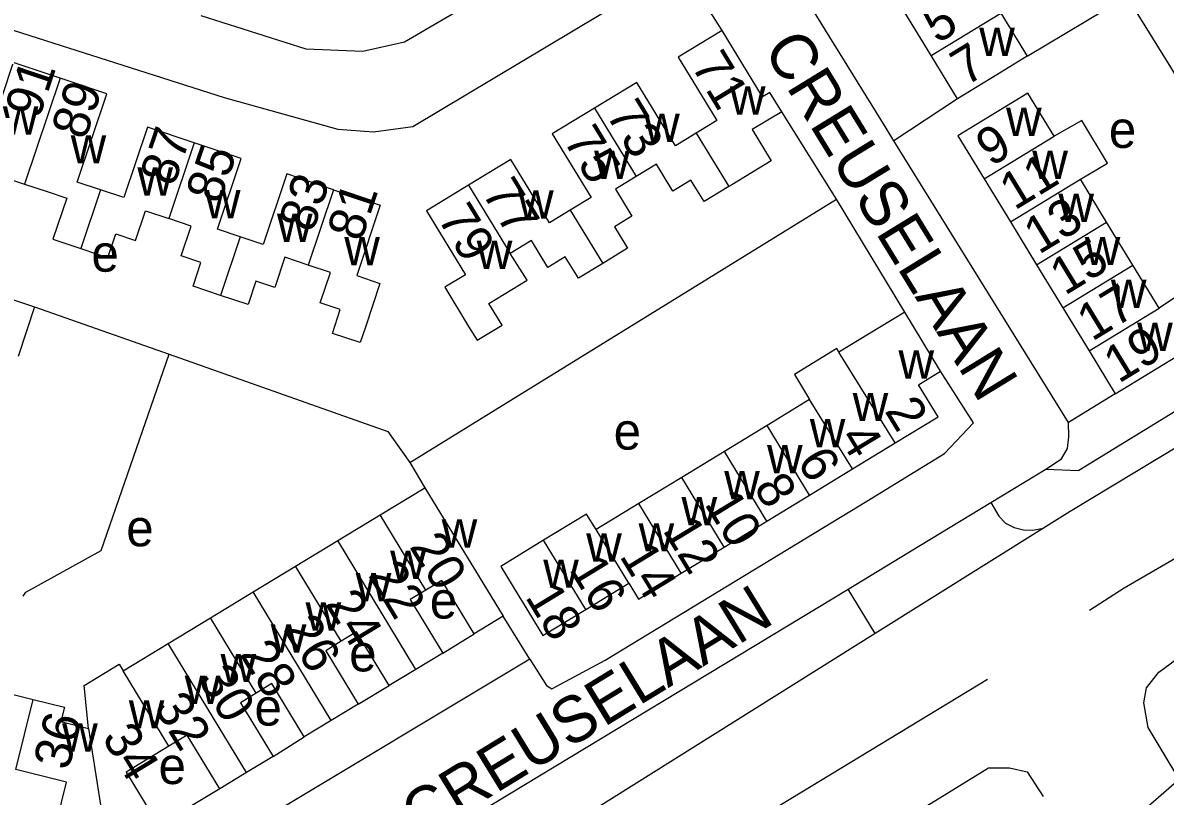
# Model space of a CAD drawing. Extents: x 157768 to 159790, y 387230 to 389604.
# Drawn here: x 158224.1 to 158348.2, y 388276.6 to 388360.7 of the extents above; entities that cross this region are included whole.
import ezdxf

# ---------------------------------------------------------------- set-up
doc = ezdxf.new("R2010")
doc.units = 0
for name, color, linetype in [('BLT_Basislijn', 7, 'Continuous'), ('BLT_Bebouwing', 7, 'Continuous'), ('BLT_Centroide', 7, 'Continuous'), ('BLT_Huisnummer', 7, 'Continuous'), ('BLT_Huisnummer_ tussenligend', 7, 'Continuous'), ('BLT_Onderverdeling_panden', 7, 'Continuous'), ('BLT_Straatnaam', 7, 'Continuous'), ('BLT_Vlakafsluiter', 7, 'Continuous')]:
    doc.layers.add(name, color=color, linetype=linetype)

msp = doc.modelspace()

# ---------------------------------------------------------------- linework, layer by layer
at = {"layer": 'BLT_Basislijn'}
for p, q in [((158300.07, 388359.82), (158295.63, 388366.87)), ((158333.21, 388357.04), (158344.03, 388363.53)), ((158325.65, 388352.42), (158318.74, 388347.85)), ((158312.5, 388341.52), (158306.54, 388351)), ((158337.68, 388317.24), (158318.74, 388347.85)), ((158392.89, 388345.15), (158338.82, 388312.04)), ((158266.14, 388312.91), (158312.5, 388341.52)), ((158225.4, 388329.81), (158240, 388324.65)), ((158342.78, 388320.35), (158337.68, 388317.24)), ((158266.14, 388312.91), (158267.79, 388310.16)), ((158329.27, 388308.55), (158335.24, 388312.18)), ((158335.24, 388312.18), (158338.82, 388312.04)), ((158319.42, 388302.57), (158329.27, 388308.55)), ((158313.76, 388299.15), (158319.42, 388302.57)), ((158264.5, 388269.38), (158313.76, 388299.15)), ((158316.69, 388294.3), (158313.76, 388299.15)), ((158279.17, 388291.51), (158276.28, 388296.19)), ((158269.72, 388292.18), (158273.13, 388294.28)), ((158279.17, 388291.51), (158233.57, 388264.18)), ((158260.54, 388286.64), (158263.91, 388288.65)), ((158251.29, 388280.97), (158254.68, 388283.08)), ((158245.5, 388277.45), (158238.87, 388273.46))]:
    msp.add_line(p, q, dxfattribs=at)
for points in [[(158297.47, 388377.27), (158295.43, 388376.07), (158265.59, 388358.55), (158261.05, 388357.55), (158254.9, 388357.79), (158243.5, 388361.42)], [(158318.74, 388347.85), (158317.77, 388349.42), (158303.89, 388371.88)], [(158216.32, 388362.01), (158245.98, 388352.56), (158258.32, 388349.1), (158262.21, 388348.81), (158266.48, 388349.4), (158295.63, 388366.87)], [(158344.03, 388363.53), (158348.79, 388355.84), (158349.73, 388354.3)], [(158349.72, 388278.49), (158346.36, 388284.12), (158345.87, 388286.78), (158346.16, 388288.41), (158347.49, 388290.13), (158351.49, 388293.04), (158382.15, 388309.1), (158406.63, 388320.52), (158418.95, 388325.92), (158458.67, 388342.3), (158495.06, 388356.91), (158496.09, 388357.31), (158498.9, 388357.63), (158500.72, 388357.63), (158504.55, 388356.37)], [(158394.03, 388343.54), (158394.56, 388340.04), (158394.03, 388337.75), (158392.58, 388335.45), (158367.17, 388324.03), (158352.1, 388316.14), (158337.87, 388307.59), (158334.98, 388305.77)], [(158319.9, 388329.23), (158312.5, 388341.52)], [(158395.98, 388326.73), (158395.72, 388326.32), (158362.45, 388310.12), (158343.73, 388299.26), (158339.98, 388296.8)], [(158224.17, 388298.37), (158224.45, 388298.81), (158232.63, 388303.32), (158240, 388324.65)], [(158240, 388324.65), (158263.77, 388316.26), (158266.14, 388312.91)], [(158315.79, 388308.68), (158324.22, 388313.89), (158327.37, 388317.19), (158323.8, 388322.82)], [(158335.24, 388312.18), (158336.92, 388313.31), (158337.57, 388314.41), (158337.73, 388315.7), (158337.68, 388317.24)], [(158279.17, 388291.51), (158281.01, 388288.68), (158281.56, 388288.31), (158287.35, 388291.41), (158315.79, 388308.68)], [(158329.27, 388308.55), (158330.13, 388307.07), (158330.86, 388306.32), (158331.78, 388305.83), (158332.8, 388305.58), (158333.82, 388305.56), (158334.98, 388305.77)], [(158334.98, 388305.77), (158316.69, 388294.3)], [(158316.69, 388294.3), (158227.38, 388238.3), (158222.22, 388235.86)], [(158221.84, 388224.86), (158280.93, 388260.22), (158328.91, 388289.37)], [(158250.45, 388231.3), (158329.01, 388279.72), (158331.3, 388279.72), (158333.21, 388279.3), (158334.96, 388276.59)]]:
    msp.add_lwpolyline(points, dxfattribs=at)
at = {"layer": 'BLT_Bebouwing'}
for p, q in [((158322.79, 388357.11), (158319.93, 388361.8)), ((158330.36, 388361.72), (158333.21, 388357.04)), ((158325.65, 388352.42), (158322.79, 388357.11)), ((158328.53, 388343.72), (158331.38, 388339.05)), ((158341.83, 388339), (158338.98, 388343.68)), ((158331.38, 388339.05), (158334.23, 388334.37)), ((158344.68, 388334.33), (158341.83, 388339)), ((158334.23, 388334.37), (158337.08, 388329.7)), ((158347.53, 388329.66), (158344.68, 388334.33)), ((158225.4, 388329.81), (158223.61, 388324.43)), ((158337.08, 388329.7), (158339.93, 388325.02)), ((158309.58, 388319.73), (158304.97, 388316.93)), ((158304.97, 388316.93), (158300.33, 388314.09)), ((158314.23, 388312.2), (158318.87, 388315.03)), ((158300.33, 388314.09), (158295.68, 388311.26)), ((158309.58, 388309.36), (158314.23, 388312.2)), ((158295.68, 388311.26), (158291.03, 388308.43)), ((158262.93, 388307.21), (158267.79, 388310.16)), ((158291.03, 388308.43), (158286.38, 388305.6)), ((158304.93, 388306.54), (158309.58, 388309.36)), ((158258.32, 388304.41), (158262.93, 388307.21)), ((158300.28, 388303.7), (158304.93, 388306.54)), ((158253.74, 388301.63), (158258.32, 388304.41)), ((158295.63, 388300.87), (158300.28, 388303.7)), ((158249.13, 388298.83), (158253.74, 388301.63)), ((158285.26, 388296.93), (158289.93, 388299.77)), ((158244.49, 388296.02), (158249.13, 388298.83)), ((158239.89, 388293.22), (158244.49, 388296.02)), ((158276.28, 388296.19), (158273.13, 388294.28)), ((158235.01, 388290.26), (158239.89, 388293.22)), ((158269.72, 388292.18), (158266.82, 388290.42)), ((158266.82, 388290.42), (158263.91, 388288.65)), ((158260.54, 388286.64), (158257.61, 388284.86)), ((158257.61, 388284.86), (158254.68, 388283.08)), ((158251.29, 388280.97), (158248.4, 388279.21)), ((158248.4, 388279.21), (158245.5, 388277.45))]:
    msp.add_line(p, q, dxfattribs=at)
for points in [[(158300.07, 388359.82), (158295.31, 388356.92), (158299.51, 388350.04), (158297.25, 388348.67)], [(158306.54, 388351), (158305.26, 388353.11), (158304.46, 388352.62), (158300.07, 388359.82)], [(158333.21, 388357.04), (158329.92, 388355.02), (158325.65, 388352.42)], [(158228.16, 388354.65), (158223.08, 388356.36), (158220.57, 388348.88), (158218.15, 388349.69)], [(158232.55, 388342.52), (158230.02, 388343.37), (158233.24, 388352.94), (158228.16, 388354.65)], [(158297.25, 388348.67), (158295, 388347.3), (158290.8, 388354.19), (158286.21, 388351.4)], [(158336.13, 388348.35), (158333.28, 388353.03), (158329.95, 388351), (158325.68, 388348.39), (158328.53, 388343.72)], [(158286.21, 388351.4), (158281.62, 388348.6), (158285.84, 388341.68), (158283.58, 388340.31)], [(158306.54, 388351), (158303.35, 388349.06), (158305.4, 388345.68), (158301.13, 388343.08), (158300.79, 388342.87)], [(158242.73, 388347.62), (158237.64, 388349.34), (158235.07, 388341.68), (158232.55, 388342.52)], [(158338.98, 388343.68), (158341.94, 388345.42), (158339.13, 388350.04), (158336.13, 388348.35)], [(158217.67, 388349.03), (158215.7, 388343.17), (158218.85, 388342.11), (158219.71, 388344.67), (158221.87, 388343.94), (158224.29, 388343.15)], [(158247.73, 388337.42), (158245.25, 388338.26), (158247.82, 388345.92), (158242.73, 388347.62)], [(158283.58, 388340.31), (158281.32, 388338.93), (158277.12, 388345.83), (158272.54, 388343.04)], [(158257.86, 388342.54), (158252.78, 388344.25), (158250.21, 388336.59), (158247.73, 388337.42)], [(158300.79, 388342.87), (158298.11, 388341.24), (158296.69, 388343.58), (158294.72, 388342.39), (158292.93, 388345.32), (158290.73, 388343.98)], [(158224.29, 388343.15), (158226.76, 388342.34), (158228.89, 388341.62), (158227.39, 388337.17), (158230.41, 388336.16)], [(158272.54, 388343.04), (158267.96, 388340.25), (158272.19, 388333.3), (158269.94, 388331.93), (158272.54, 388327.67), (158273.45, 388326.17), (158276.17, 388327.83), (158274.73, 388330.18), (158278.89, 388332.72), (158277.06, 388335.61)], [(158290.73, 388343.98), (158288.48, 388342.61), (158290.28, 388339.66), (158288.39, 388338.5), (158289.81, 388336.17), (158287.1, 388334.52)], [(158257.86, 388342.54), (158262.94, 388340.84), (158260.38, 388333.2), (158262.91, 388332.35), (158261.32, 388327.61), (158260.75, 388325.92), (158257.74, 388326.93), (158258.6, 388329.51), (158256.42, 388330.24), (158257.53, 388333.54), (158255.11, 388334.35)], [(158230.41, 388336.16), (158232.13, 388335.58), (158233.35, 388335.17), (158234.21, 388337.73), (158236.36, 388337), (158237.45, 388340.24), (158239.97, 388339.4)], [(158245.59, 388331.05), (158242.6, 388332.05), (158243.46, 388334.61), (158241.31, 388335.34), (158242.4, 388338.58), (158239.97, 388339.4)], [(158287.1, 388334.52), (158284.46, 388332.91), (158283.04, 388335.24), (158281.14, 388334.08), (158279.35, 388337.01), (158277.06, 388335.61)], [(158209.91, 388334.98), (158214.66, 388333.4), (158225.4, 388329.81)], [(158255.11, 388334.35), (158252.59, 388335.2), (158251.49, 388331.91), (158249.43, 388332.6), (158248.58, 388330.05), (158245.59, 388331.05)], [(158353.38, 388326.82), (158350.41, 388331.57), (158347.53, 388329.66)], [(158319.9, 388329.23), (158317.17, 388327.57), (158312.76, 388324.89)], [(158323.8, 388322.82), (158319.9, 388329.23)], [(158342.78, 388320.35), (158350.38, 388324.98), (158350.89, 388324.15), (158353.85, 388325.95), (158353.38, 388326.82)], [(158312.76, 388324.89), (158312.52, 388325.27), (158307.92, 388322.47), (158309.58, 388319.73)], [(158339.93, 388325.02), (158342.78, 388320.35)], [(158318.87, 388315.03), (158323.52, 388317.85), (158321.39, 388321.35), (158323.8, 388322.82)], [(158267.79, 388310.16), (158273.68, 388300.47), (158276.28, 388296.19)], [(158286.38, 388305.6), (158285.35, 388307.3), (158280.68, 388304.46)], [(158280.68, 388304.46), (158276.02, 388301.61), (158278, 388298.36), (158278.46, 388297.6)], [(158289.93, 388299.77), (158290.99, 388298.04), (158295.63, 388300.87)], [(158273.13, 388294.28), (158269.61, 388300.08), (158267.9, 388299.04)], [(158267.9, 388299.04), (158266.19, 388298.01), (158269.72, 388292.18)], [(158278.46, 388297.6), (158280.6, 388294.09), (158285.26, 388296.93)], [(158258.69, 388293.47), (158257.01, 388292.45), (158260.54, 388286.64)], [(158263.91, 388288.65), (158260.37, 388294.49), (158258.69, 388293.47)], [(158231.25, 388284), (158230.77, 388288.68), (158234.58, 388290.99), (158235.01, 388290.26)], [(158254.68, 388283.08), (158251.17, 388288.87), (158249.46, 388287.83)], [(158218.25, 388287.12), (158221.18, 388286.4), (158221.59, 388288.06), (158225.25, 388287.16)], [(158225.25, 388287.16), (158228.64, 388286.32), (158228.25, 388284.74), (158231.25, 388284)], [(158249.46, 388287.83), (158247.75, 388286.8), (158251.29, 388280.97)], [(158245.5, 388277.45), (158241.97, 388283.27), (158239.99, 388282.07)], [(158239.99, 388282.07), (158235.35, 388279.26), (158238.87, 388273.46)], [(158227.26, 388271.68), (158228.86, 388278.18), (158223.36, 388279.54)]]:
    msp.add_lwpolyline(points, dxfattribs=at)
at = {"layer": 'BLT_Onderverdeling_panden'}
for p, q in [((158322.79, 388357.11), (158330.36, 388361.72)), ((158228.16, 388354.65), (158224.29, 388343.15)), ((158286.21, 388351.4), (158290.73, 388343.98)), ((158297.25, 388348.67), (158300.79, 388342.87)), ((158328.53, 388343.72), (158336.13, 388348.35)), ((158242.73, 388347.62), (158239.97, 388339.4)), ((158272.54, 388343.04), (158277.06, 388335.61)), ((158331.38, 388339.05), (158338.98, 388343.68)), ((158232.55, 388342.52), (158230.41, 388336.16)), ((158257.86, 388342.54), (158255.11, 388334.35)), ((158283.58, 388340.31), (158287.1, 388334.52)), ((158334.23, 388334.37), (158341.83, 388339)), ((158247.73, 388337.42), (158245.59, 388331.05)), ((158337.08, 388329.7), (158344.68, 388334.33)), ((158339.93, 388325.02), (158347.53, 388329.66)), ((158318.87, 388315.03), (158312.76, 388324.89)), ((158314.23, 388312.2), (158309.58, 388319.73)), ((158309.58, 388309.36), (158304.97, 388316.93)), ((158304.93, 388306.54), (158300.33, 388314.09)), ((158300.28, 388303.7), (158295.68, 388311.26)), ((158295.63, 388300.87), (158291.03, 388308.43)), ((158267.9, 388299.04), (158262.93, 388307.21)), ((158285.26, 388296.93), (158280.68, 388304.46)), ((158289.93, 388299.77), (158286.38, 388305.6)), ((158266.82, 388290.42), (158258.32, 388304.41)), ((158258.69, 388293.47), (158253.74, 388301.63)), ((158257.61, 388284.86), (158249.13, 388298.83)), ((158249.46, 388287.83), (158244.49, 388296.02)), ((158248.4, 388279.21), (158239.89, 388293.22)), ((158239.99, 388282.07), (158235.01, 388290.26)), ((158223.36, 388279.54), (158225.25, 388287.16)), ((158231.25, 388284), (158233.43, 388270.16))]:
    msp.add_line(p, q, dxfattribs=at)
at = {"layer": 'BLT_Vlakafsluiter'}
msp.add_line((158339.49, 388269.6), (158349.72, 388278.49), dxfattribs=at)

# ---------------------------------------------------------------- texts
at = {"layer": 'BLT_Centroide'}
for s, p in [('w', (158328, 388357.06)), ('w', (158300.92, 388350.69)), ('w', (158221.94, 388348.53)), ('w', (158291.6, 388347.72)), ('w', (158330.91, 388348.38)), ('e', (158342.08, 388347.08)), ('w', (158229.31, 388345.39)), ('w', (158286.17, 388343.7)), ('w', (158333.76, 388343.69)), ('w', (158236.56, 388341.89)), ('w', (158243.89, 388339.42)), ('w', (158277.91, 388339.38)), ('w', (158336.6, 388339.03)), ('w', (158251.72, 388336.86)), ('e', (158231.57, 388333.63)), ('w', (158259.03, 388334.33)), ('w', (158273.42, 388333.91)), ('w', (158339.46, 388334.34)), ('w', (158342.3, 388329.69)), ('w', (158345.15, 388325)), ('w', (158319.23, 388322)), ('w', (158314.25, 388317.39)), ('e', (158288.29, 388314.3)), ('w', (158309.59, 388314.56)), ('w', (158304.95, 388311.73)), ('w', (158300.3, 388308.91)), ('w', (158295.66, 388306.06)), ('e', (158235.35, 388303.79)), ('w', (158269.61, 388303.64)), ('w', (158291, 388303.23)), ('w', (158285.31, 388302.12)), ('w', (158264.02, 388300.23)), ('w', (158280.64, 388299.28)), ('w', (158260.28, 388297.81)), ('e', (158268.32, 388295.94)), ('w', (158254.83, 388294.62)), ('w', (158251.05, 388292.23)), ('e', (158259.56, 388290.2)), ('w', (158245.59, 388289.03)), ('w', (158241.7, 388286.67)), ('w', (158235.62, 388284)), ('e', (158249.28, 388284.31)), ('w', (158228.39, 388281.48)), ('e', (158238.86, 388277.96))]:
    msp.add_text(s, height=4, dxfattribs=at).set_placement(p)
at = {"layer": 'BLT_Huisnummer'}
for s, rotation, p in [('71', 301.3586, (158296.64, 388356.02)), ('7', 31.3666, (158326.53, 388353.73)), ('91', 71.4368, (158225.85, 388350.08)), ('75', 301.3586, (158282.75, 388347.93)), ('9', 31.3634, (158329.27, 388344.97)), ('85', 71.4368, (158245.5, 388340.87)), ('81', 71.4368, (158260.85, 388336.77)), ('79', 301.3586, (158269.09, 388339.45)), ('13', 31.3646, (158334.47, 388335.44)), ('19', 31.36, (158343.14, 388321.43)), ('2', 301.3479, (158317.66, 388318.51)), ('6', 301.3479, (158308.14, 388313.01)), ('10', 301.3479, (158298.08, 388308.42)), ('20', 301.3479, (158266.04, 388303.77)), ('14', 301.3479, (158288.86, 388302.74)), ('18', 301.3479, (158278.61, 388298.3)), ('24', 301.2608, (158256.88, 388297.56)), ('28', 301.2608, (158247.6, 388292.1)), ('32', 301.2608, (158238.25, 388286.38)), ('36', 76.1284, (158229.09, 388279.35))]:
    msp.add_text(s, height=4, rotation=rotation, dxfattribs=at).set_placement(p)
at = {"layer": 'BLT_Huisnummer_ tussenligend'}
for s, rotation, p in [('5', 31.364, (158323.44, 388358.34)), ('89', 71.4368, (158230.89, 388347.83)), ('73', 301.3586, (158287.38, 388350.74)), ('87', 71.4368, (158240.52, 388342.76)), ('11', 31.3634, (158331.84, 388340.24)), ('83', 71.4368, (158255.6, 388337.75)), ('77', 301.3586, (158273.92, 388342.22)), ('15', 31.3646, (158337.3, 388330.99)), ('17', 31.3646, (158340.25, 388326)), ('4', 301.3479, (158312.71, 388315.6)), ('8', 301.3479, (158303.42, 388310.18)), ('12', 301.3479, (158293.55, 388305.56)), ('22', 301.2608, (158261.56, 388300.67)), ('16', 301.3479, (158283.38, 388301.34)), ('26', 301.2608, (158252.34, 388294.82)), ('30', 301.2608, (158243.05, 388289.4)), ('34', 301.2666, (158232.63, 388283.01))]:
    msp.add_text(s, height=4, rotation=rotation, dxfattribs=at).set_placement(p)
at = {"layer": 'BLT_Straatnaam'}
for rotation, p in [(301.5117, (158304.45, 388357.84)), (31.5117, (158267.27, 388271.86))]:
    msp.add_text('CREUSELAAN', height=5, rotation=rotation, dxfattribs=at).set_placement(p)

doc.saveas('drawing.dxf')
